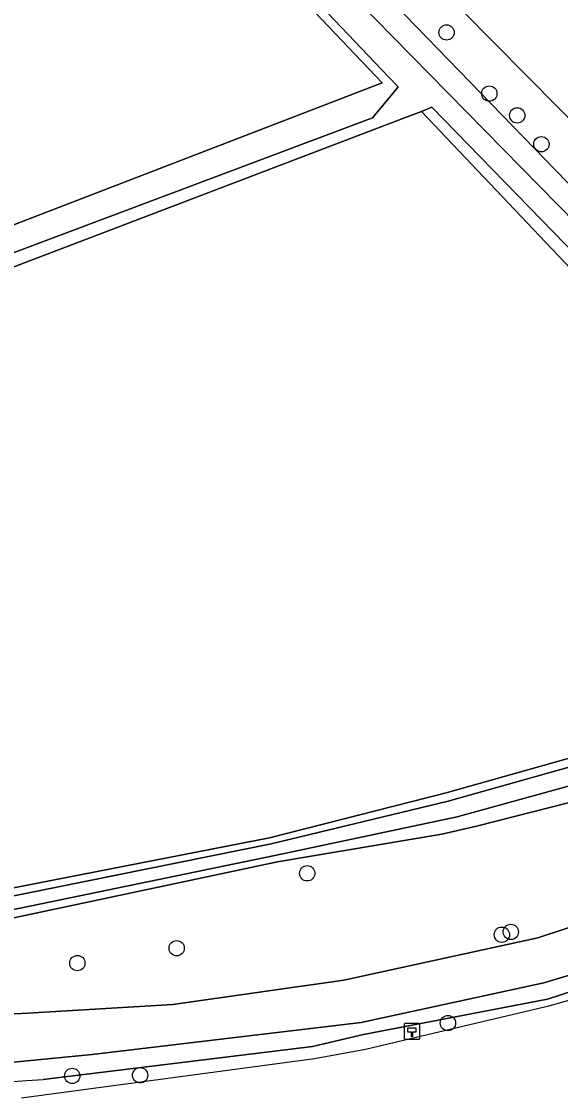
# Model space of a CAD drawing. Extents: x 164494 to 166241, y 382475 to 384495.
# Drawn here: x 165613.9 to 165648.3, y 382510.2 to 382578.9 of the extents above; entities that cross this region are included whole.
import ezdxf

# ---------------------------------------------------------------- set-up
doc = ezdxf.new("R2010")
doc.units = 0
for name, color, linetype in [('IMGEO_Boom', 7, 'Continuous'), ('IMGEO_Erf', 7, 'Continuous'), ('IMGEO_Grasland_agrarisch', 7, 'Continuous'), ('IMGEO_Groenvoorziening', 7, 'Continuous'), ('IMGEO_Hectometerpaal', 7, 'Continuous'), ('IMGEO_Hek', 7, 'Continuous'), ('IMGEO_Oever', 7, 'Continuous'), ('IMGEO_Rijbaan_lokaal_gesloten', 7, 'Continuous'), ('IMGEO_Rijbaan_lokaal_onverhard', 7, 'Continuous'), ('IMGEO_Waterloop', 7, 'Continuous')]:
    doc.layers.add(name, color=color, linetype=linetype)

msp = doc.modelspace()

# ---------------------------------------------------------------- linework, layer by layer
at = {"layer": 'IMGEO_Boom'}
for centre in [(165641.053, 382578.221), (165643.784, 382574.317), (165645.563, 382572.928), (165647.106, 382571.089), (165632.154, 382524.56), (165644.589, 382520.644), (165645.155, 382520.819), (165623.815, 382519.779), (165617.47, 382518.833), (165641.142, 382515.003), (165617.144, 382511.63), (165621.479, 382511.67)]:
    msp.add_circle(centre, 0.489, dxfattribs=at)
at = {"layer": 'IMGEO_Erf'}
msp.add_lwpolyline([(165575.781, 382640.104), (165568.632, 382646.881), (165567.188, 382648.471), (165564.236, 382651.723), (165562.6, 382653.526), (165551.726, 382664.665), (165500, 382619.384), (165475.438, 382597.883), (165478.511, 382593.625), (165478.547, 382593.652), (165485.17, 382598.565), (165487.265, 382595.741), (165485.093, 382594.13), (165489.928, 382587.614), (165485.477, 382584.312), (165485.318, 382584.194), (165500, 382563.852), (165507.329, 382553.698), (165522.624, 382530.99), (165636.943, 382574.995), (165625.788, 382586.733)], close=True, dxfattribs=at)
at = {"layer": 'IMGEO_Grasland_agrarisch'}
msp.add_lwpolyline([(165600.513, 382521.99), (165605.654, 382522.134), (165629.74, 382526.827), (165641.02, 382529.697), (165664.383, 382536.27), (165671.764, 382538.356), (165672.39, 382538.506), (165639.441, 382573.178), (165638.884, 382572.953), (165637.374, 382572.378), (165523.594, 382529.045), (165524.897, 382526.432), (165529.02, 382522.638), (165533.097, 382522.45)], dxfattribs=at)
at = {"layer": 'IMGEO_Groenvoorziening'}
for points in [[(165613.906, 382510.238), (165632.615, 382512.735), (165635.878, 382513.33), (165647.67, 382516.124), (165656.378, 382518.589), (165674.445, 382525.437), (165680.46, 382528.226), (165686.336, 382529.027), (165689.391, 382527.863), (165689.583, 382527.949), (165689.916, 382528.096), (165693.725, 382529.782), (165693.963, 382529.887), (165694.24, 382530.01), (165695.257, 382533.461), (165936.746, 382681.375), (165942.473, 382685.234), (165945.211, 382687.52), (165950.279, 382690.607), (165956.216, 382694.405), (166090.69, 382779.158), (166090.65, 382779.702)], [(165736.421, 382560.071), (165693.02, 382535.407), (165692.949, 382535.365), (165692.915, 382535.35), (165692.711, 382535.262), (165686.329, 382532.251), (165686.153, 382532.149), (165685.997, 382532.058), (165680.194, 382528.53), (165674.521, 382525.995), (165656.213, 382519.363), (165647.506, 382516.522), (165635.737, 382514.268), (165632.487, 382513.516), (165615.296, 382511.413)], [(165604.72, 382515.166), (165614.316, 382515.629), (165623.58, 382516.194), (165634.492, 382517.749), (165646.881, 382520.435), (165655.861, 382523.391), (165672.517, 382529.607), (165678.064, 382532.72), (165678.401, 382533.129), (165681.969, 382538.86), (165681.326, 382539.891), (165677.621, 382538.164), (165669.796, 382534.691), (165664.548, 382533.059), (165642.974, 382527.577), (165640.752, 382527.065), (165630.253, 382525.285), (165605.764, 382520.096)], [(165615.296, 382511.413), (165632.487, 382513.516), (165635.737, 382514.268), (165647.506, 382516.522), (165656.213, 382519.363), (165674.521, 382525.995), (165680.194, 382528.53), (165685.997, 382532.058), (165686.153, 382532.149), (165685.486, 382533.217), (165674.005, 382526.867), (165656.358, 382520.286), (165647.268, 382517.57), (165635.588, 382515.05), (165618.415, 382512.989), (165612.291, 382512.398), (165606.334, 382511.94), (165599.918, 382511.572), (165593.779, 382511.342), (165587.881, 382511.235), (165581.562, 382511.24), (165565.602, 382511.851), (165545.394, 382513.613)]]:
    msp.add_lwpolyline(points, dxfattribs=at)
msp.add_lwpolyline([(165658.649, 382562.861), (165608.7, 382613.269), (165572.004, 382649.983), (165567.188, 382648.471), (165568.632, 382646.881), (165570.915, 382648.574), (165580.76, 382638.507), (165587.138, 382631.093), (165601.059, 382617.324), (165620.953, 382597.688), (165632.211, 382585.726), (165650.796, 382566.568), (165677.621, 382538.164), (165681.326, 382539.891)], close=True, dxfattribs=at)
msp.add_arc((165583.676, 382920.48), 410.287, 269.57484, 274.42012, dxfattribs=at)
msp.add_arc((165583.676, 382920.48), 410.287, 269.57484, 274.42012, dxfattribs=at)
at = {"layer": 'IMGEO_Hectometerpaal'}
for p, q in [((165638.342, 382514.895), (165638.342, 382514.054)), ((165638.342, 382514.895), (165638.342, 382514.054)), ((165639.258, 382514.979), (165638.417, 382514.979)), ((165639.258, 382514.979), (165638.417, 382514.979)), ((165639.342, 382514.063), (165639.342, 382514.904)), ((165639.342, 382514.063), (165639.342, 382514.904)), ((165638.426, 382513.979), (165639.267, 382513.979)), ((165638.426, 382513.979), (165639.267, 382513.979))]:
    msp.add_line(p, q, dxfattribs=at)
msp.add_lwpolyline([(165638.867, 382514.123), (165638.807, 382514.123), (165638.807, 382514.428), (165638.587, 382514.428), (165638.587, 382514.697), (165639.087, 382514.697), (165639.087, 382514.428), (165638.867, 382514.428), (165638.867, 382514.123)], dxfattribs=at)
for centre, start, end in [((165638.42, 382514.901), 92.4484, 184.28452), ((165638.42, 382514.901), 92.4484, 184.28452), ((165639.264, 382514.901), 2.4484, 94.28452), ((165639.264, 382514.901), 2.4484, 94.28452), ((165638.42, 382514.057), 182.4484, 274.28452), ((165638.42, 382514.057), 182.4484, 274.28452), ((165639.264, 382514.057), 272.4484, 4.28452), ((165639.264, 382514.057), 272.4484, 4.28452)]:
    msp.add_arc(centre, 0.0779, start, end, dxfattribs=at)
at = {"layer": 'IMGEO_Hek'}
msp.add_lwpolyline([(165522.624, 382530.99), (165636.943, 382574.995)], dxfattribs=at)
at = {"layer": 'IMGEO_Oever'}
for points in [[(165664.548, 382533.059), (165669.796, 382534.691), (165677.621, 382538.164), (165650.796, 382566.568), (165632.211, 382585.726), (165620.953, 382597.688), (165601.059, 382617.324), (165587.138, 382631.093), (165580.76, 382638.507), (165570.915, 382648.574), (165568.632, 382646.881), (165575.781, 382640.104), (165625.788, 382586.733), (165636.943, 382574.995), (165522.624, 382530.99)], [(165522.999, 382530.238), (165636.318, 382572.77), (165637.595, 382574.309), (165637.953, 382574.742), (165637.348, 382575.379), (165626.194, 382587.116)], [(165630.611, 382585.087), (165649.359, 382566.016), (165675.483, 382537.682), (165669.039, 382535.689), (165641.727, 382528.173), (165630.092, 382525.705), (165606.286, 382520.777)], [(165606.237, 382521.679), (165629.85, 382526.443), (165641.164, 382529.158), (165664.534, 382535.733), (165672.805, 382538.07), (165673.598, 382538.369), (165658.715, 382554.352), (165640.111, 382573.449), (165639.441, 382573.178), (165672.39, 382538.506), (165671.764, 382538.356), (165664.383, 382536.27), (165641.02, 382529.697), (165629.74, 382526.827), (165605.654, 382522.134)], [(165605.764, 382520.096), (165630.253, 382525.285), (165640.752, 382527.065), (165642.974, 382527.577), (165664.548, 382533.059)]]:
    msp.add_lwpolyline(points, dxfattribs=at)
at = {"layer": 'IMGEO_Rijbaan_lokaal_gesloten'}
msp.add_lwpolyline([(165554.797, 382667.303), (165555.167, 382666.931), (165555.538, 382666.56), (165565.597, 382656.404), (165572.004, 382649.983), (165608.7, 382613.269), (165658.649, 382562.861), (165681.326, 382539.891), (165681.969, 382538.86), (165685.486, 382533.217), (165686.153, 382532.149), (165686.329, 382532.251), (165692.711, 382535.262), (165692.915, 382535.35), (165687.522, 382541.744), (165681.889, 382548.179), (165677.646, 382552.367), (165663.067, 382566.68), (165619.416, 382610.401)], dxfattribs=at)
at = {"layer": 'IMGEO_Rijbaan_lokaal_onverhard'}
msp.add_lwpolyline([(165612.291, 382512.398), (165618.415, 382512.989), (165635.588, 382515.05), (165647.268, 382517.57), (165656.358, 382520.286), (165674.005, 382526.867), (165685.486, 382533.217), (165681.969, 382538.86), (165678.401, 382533.129), (165678.064, 382532.72), (165672.517, 382529.607), (165655.861, 382523.391), (165646.881, 382520.435), (165634.492, 382517.749), (165623.58, 382516.194), (165614.316, 382515.629), (165604.72, 382515.166)], dxfattribs=at)
at = {"layer": 'IMGEO_Waterloop'}
for points in [[(165613.906, 382510.238), (165632.615, 382512.735), (165635.878, 382513.33), (165647.67, 382516.124), (165656.378, 382518.589), (165674.445, 382525.437), (165680.46, 382528.226), (165686.336, 382529.027), (165689.391, 382527.863), (165689.583, 382527.949), (165689.916, 382528.096), (165693.725, 382529.782), (165693.963, 382529.887), (165694.24, 382530.01), (165695.257, 382533.461), (165936.746, 382681.375), (165942.473, 382685.234), (165945.211, 382687.52), (165950.279, 382690.607), (165956.216, 382694.405), (166090.69, 382779.158)], [(165626.194, 382587.116), (165637.348, 382575.379), (165637.953, 382574.742), (165637.595, 382574.309), (165636.318, 382572.77), (165522.999, 382530.238)], [(165523.594, 382529.045), (165637.374, 382572.378), (165638.884, 382572.953), (165639.441, 382573.178), (165640.111, 382573.449), (165658.715, 382554.352), (165673.598, 382538.369), (165672.805, 382538.07), (165664.534, 382535.733), (165641.164, 382529.158), (165629.85, 382526.443), (165606.237, 382521.679), (165606.286, 382520.777), (165630.092, 382525.705), (165641.727, 382528.173), (165669.039, 382535.689), (165675.483, 382537.682), (165649.359, 382566.016), (165630.611, 382585.087)]]:
    msp.add_lwpolyline(points, dxfattribs=at)

doc.saveas('drawing.dxf')
